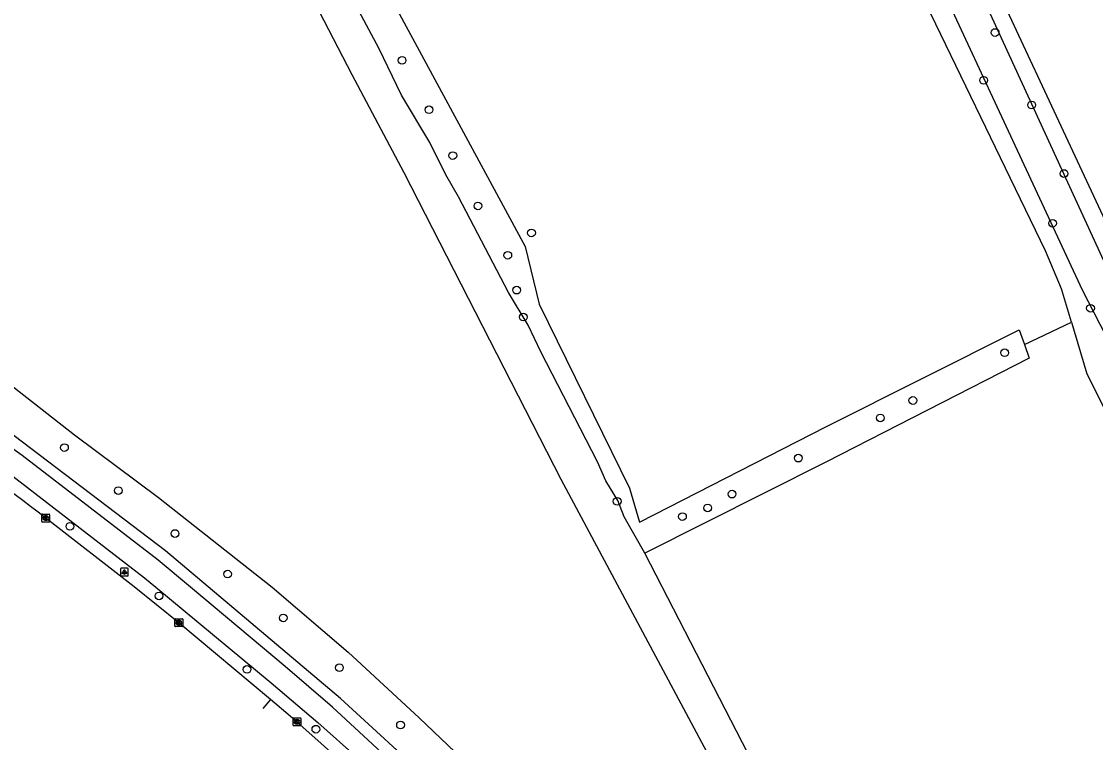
# Model space of a CAD drawing. Extents: x 162722 to 165099, y 384721 to 386283.
# Drawn here: x 163397.8 to 163534.2, y 385230.3 to 385321.8 of the extents above; entities that cross this region are included whole.
import ezdxf

# ---------------------------------------------------------------- set-up
doc = ezdxf.new("R2010")
doc.units = 0
for name, color, linetype in [('IMGEO_Berm_groen', 7, 'Continuous'), ('IMGEO_Boom', 7, 'Continuous'), ('IMGEO_Fietspad_gesloten', 7, 'Continuous'), ('IMGEO_Grasland_agrarisch', 7, 'Continuous'), ('IMGEO_Grasland_overig', 7, 'Continuous'), ('IMGEO_Kolk', 7, 'Continuous'), ('IMGEO_Lichtpunt', 7, 'Continuous'), ('IMGEO_Rijbaan_lokaal_gesloten', 7, 'Continuous'), ('IMGEO_Voetpad_onverhard', 7, 'Continuous'), ('IMGEO_Waterloop', 7, 'Continuous')]:
    doc.layers.add(name, color=color, linetype=linetype)

msp = doc.modelspace()

# ---------------------------------------------------------------- linework, layer by layer
at = {"layer": 'IMGEO_Berm_groen'}
msp.add_lwpolyline([(163519.1, 385128.69), (163505.68, 385153.04), (163497.18, 385166.51), (163489.71, 385178.35), (163472.56, 385200.89), (163464.61, 385210.07), (163450.03, 385225.1), (163438.3, 385235.88), (163416.1, 385254.62), (163390.48, 385274.02), (163360.06, 385295.46), (163332.07, 385313.78), (163322.62, 385319.54)], dxfattribs=at)
at = {"layer": 'IMGEO_Boom'}
for centre in [(163521.43, 385320.41), (163446.13, 385316.88), (163519.98, 385314.35), (163449.55, 385310.61), (163526.07, 385311.21), (163452.57, 385304.79), (163530.17, 385302.51), (163455.76, 385298.4), (163528.72, 385296.2), (163462.56, 385294.97), (163459.55, 385292.14), (163460.67, 385287.71), (163533.54, 385285.41), (163461.53, 385284.29), (163522.64, 385279.76), (163510.98, 385273.7), (163506.85, 385271.49), (163403.26, 385267.72), (163496.44, 385266.38), (163410.1, 385262.26), (163488.03, 385261.81), (163473.44, 385260.9), (163484.93, 385260.06), (163481.73, 385258.96), (163403.95, 385257.72), (163417.29, 385256.81), (163423.97, 385251.66), (163415.27, 385248.89), (163431.04, 385246.1), (163426.44, 385239.56), (163438.17, 385239.78), (163435.18, 385231.97), (163445.93, 385232.51)]:
    msp.add_circle(centre, 0.489, dxfattribs=at)
at = {"layer": 'IMGEO_Fietspad_gesloten'}
for points in [[(163517.24, 385129.02), (163512.54, 385137.48), (163500, 385159.66), (163488.48, 385177.49), (163471.4, 385199.95), (163452.38, 385220.78), (163451.99, 385221.17), (163437.31, 385234.75), (163431.27, 385239.95), (163419.27, 385250), (163415.16, 385253.44), (163397.87, 385266.73), (163359.22, 385294.22), (163331.27, 385312.51)], [(163329.76, 385310.27), (163357.7, 385291.96), (163396.15, 385264.52), (163413.43, 385251.2), (163414.88, 385250), (163429.5, 385237.84), (163435.41, 385232.82), (163440.56, 385228.23), (163440.58, 385228.2), (163440.6, 385228.17), (163440.61, 385228.13), (163440.62, 385228.09), (163440.62, 385228.05), (163440.63, 385228.01), (163440.63, 385227.97), (163440.62, 385227.94), (163440.61, 385227.9), (163440.6, 385227.86), (163440.59, 385227.82), (163439.67, 385226.74)]]:
    msp.add_lwpolyline(points, dxfattribs=at)
at = {"layer": 'IMGEO_Grasland_agrarisch'}
for points in [[(163531.14, 385283.64), (163529.87, 385287.88), (163527.83, 385292.7), (163499.98, 385350.31), (163496.21, 385358.7)], [(163430.95, 385350.26), (163461.74, 385293.26), (163463.55, 385285.92), (163474.99, 385262.59), (163476.29, 385258.24), (163500, 385270.41), (163524.5, 385282.66), (163525.15, 385280.8)], [(163331.68, 385320), (163351.37, 385307.21), (163369.5, 385295.2), (163393.95, 385277.61), (163404.53, 385269.35), (163415.18, 385261.4), (163429.65, 385250), (163439.27, 385241.76), (163448.29, 385233.4), (163461.02, 385221.26), (163467.96, 385214.02), (163474.17, 385206.88), (163484.52, 385193.99), (163493.06, 385181.78), (163500, 385171.49), (163501.47, 385168.97), (163501.43, 385168.95), (163508.66, 385154.92)], [(163525.15, 385280.8), (163531.14, 385283.64)], [(163531.14, 385283.64), (163533.09, 385277.07), (163546.74, 385250), (163586.82, 385170.65)], [(163525.15, 385280.8), (163525.76, 385279.06), (163499.94, 385265.89), (163476.93, 385254.3)]]:
    msp.add_lwpolyline(points, dxfattribs=at)
at = {"layer": 'IMGEO_Grasland_overig'}
msp.add_lwpolyline([(163572.73, 385338.88), (163579.37, 385319.31), (163575.61, 385311.71), (163536.91, 385293.28), (163516.13, 385337.86)], dxfattribs=at)
at = {"layer": 'IMGEO_Kolk'}
for p, q in [((163400.38, 385258.35), (163400.38, 385259.2)), ((163400.45, 385259.27), (163401.31, 385259.27)), ((163400.87, 385259.05), (163400.89, 385259.05)), ((163401.38, 385259.2), (163401.38, 385258.35)), ((163401.31, 385258.27), (163400.45, 385258.27)), ((163400.89, 385258.49), (163400.86, 385258.49)), ((163417.28, 385245.07), (163417.28, 385245.92)), ((163417.35, 385245.99), (163418.21, 385245.99)), ((163417.77, 385245.77), (163417.79, 385245.77)), ((163418.28, 385245.92), (163418.28, 385245.07)), ((163418.21, 385244.99), (163417.35, 385244.99)), ((163417.79, 385245.21), (163417.76, 385245.21)), ((163432.28, 385232.48), (163432.28, 385233.33)), ((163432.36, 385233.41), (163433.21, 385233.41)), ((163432.77, 385233.19), (163432.8, 385233.19)), ((163433.28, 385233.33), (163433.28, 385232.48)), ((163433.21, 385232.41), (163432.36, 385232.41)), ((163432.79, 385232.63), (163432.77, 385232.63))]:
    msp.add_line(p, q, dxfattribs=at)
for points in [[(163400.38, 385258.35), (163400.38, 385259.2)], [(163400.45, 385259.27), (163401.31, 385259.27)], [(163401.38, 385259.2), (163401.38, 385258.35)], [(163401.31, 385258.27), (163400.45, 385258.27)], [(163400.7, 385258.97), (163400.82, 385258.97), (163400.82, 385258.82), (163400.95, 385258.97), (163401.12, 385258.97), (163400.97, 385258.82), (163401.12, 385258.57), (163400.97, 385258.57), (163400.89, 385258.74), (163400.82, 385258.67), (163400.82, 385258.57), (163400.7, 385258.57), (163400.7, 385258.97)], [(163417.28, 385245.07), (163417.28, 385245.92)], [(163417.35, 385245.99), (163418.21, 385245.99)], [(163417.6, 385245.69), (163417.72, 385245.69), (163417.72, 385245.54), (163417.85, 385245.69), (163418.02, 385245.69), (163417.87, 385245.54), (163418.02, 385245.29), (163417.87, 385245.29), (163417.79, 385245.46), (163417.72, 385245.39), (163417.72, 385245.29), (163417.6, 385245.29), (163417.6, 385245.69)], [(163418.28, 385245.92), (163418.28, 385245.07)], [(163418.21, 385244.99), (163417.35, 385244.99)], [(163432.28, 385232.48), (163432.28, 385233.33)], [(163432.36, 385233.41), (163433.21, 385233.41)], [(163432.6, 385233.11), (163432.73, 385233.11), (163432.73, 385232.96), (163432.86, 385233.11), (163433.02, 385233.11), (163432.87, 385232.96), (163433.03, 385232.71), (163432.87, 385232.71), (163432.79, 385232.87), (163432.73, 385232.8), (163432.73, 385232.71), (163432.6, 385232.71), (163432.6, 385233.11)], [(163433.28, 385233.33), (163433.28, 385232.48)], [(163433.21, 385232.41), (163432.36, 385232.41)]]:
    msp.add_lwpolyline(points, dxfattribs=at)
for centre, start, end in [((163400.46, 385259.2), 91.552, 178.448), ((163400.46, 385259.2), 91.552, 178.448), ((163401.3, 385259.2), 1.552, 88.448), ((163401.3, 385259.2), 1.552, 88.448), ((163400.46, 385258.35), 181.552, 268.448), ((163400.46, 385258.35), 181.552, 268.448), ((163401.3, 385258.35), 271.552, 358.448), ((163401.3, 385258.35), 271.552, 358.448), ((163417.36, 385245.92), 91.552, 178.448), ((163417.36, 385245.92), 91.552, 178.448), ((163418.2, 385245.92), 1.552, 88.448), ((163418.2, 385245.92), 1.552, 88.448), ((163417.36, 385245.07), 181.552, 268.448), ((163417.36, 385245.07), 181.552, 268.448), ((163418.2, 385245.07), 271.552, 358.448), ((163418.2, 385245.07), 271.552, 358.448), ((163432.36, 385233.33), 91.552, 178.448), ((163432.36, 385233.33), 91.552, 178.448), ((163433.21, 385233.33), 1.552, 88.448), ((163433.21, 385233.33), 1.552, 88.448), ((163432.36, 385232.48), 181.552, 268.448), ((163432.36, 385232.48), 181.552, 268.448), ((163433.21, 385232.48), 271.552, 358.448), ((163433.21, 385232.48), 271.552, 358.448)]:
    msp.add_arc(centre, 0.0765, start, end, dxfattribs=at)
for centre, major_axis, ratio, start_param, end_param in [((163400.87, 385258.77), (-0.387, 0.002), 0.722429, 4.712389, 7.853982), ((163400.89, 385258.77), (-0.39, 0.002), 0.717154, 1.570796, 4.712389), ((163417.77, 385245.49), (-0.387, 0.002), 0.722429, 4.712389, 7.853982), ((163417.79, 385245.49), (-0.39, 0.002), 0.717154, 1.570796, 4.712389), ((163432.77, 385232.91), (-0.387, 0.002), 0.722429, 4.712389, 7.853982), ((163432.79, 385232.91), (-0.39, 0.002), 0.717154, 1.570796, 4.712389)]:
    msp.add_ellipse(centre, major_axis=major_axis, ratio=ratio, start_param=start_param, end_param=end_param, dxfattribs=at)
at = {"layer": 'IMGEO_Lichtpunt'}
for p, q in [((163410.36, 385252.32), (163410.36, 385251.51)), ((163410.36, 385252.32), (163410.36, 385251.51)), ((163411.27, 385252.41), (163410.46, 385252.41)), ((163411.27, 385252.41), (163410.46, 385252.41)), ((163411.36, 385251.51), (163411.36, 385252.32)), ((163411.36, 385251.51), (163411.36, 385252.32)), ((163410.46, 385251.42), (163411.27, 385251.42)), ((163410.46, 385251.42), (163411.27, 385251.42))]:
    msp.add_line(p, q, dxfattribs=at)
for points in [[(163410.74, 385251.98), (163410.78, 385251.95), (163410.59, 385251.69), (163410.55, 385251.72), (163410.74, 385251.98)], [(163410.84, 385251.93), (163410.89, 385251.93), (163410.89, 385251.61), (163410.84, 385251.61), (163410.84, 385251.93)], [(163410.95, 385251.95), (163410.99, 385251.98), (163411.17, 385251.72), (163411.14, 385251.69), (163410.95, 385251.95)]]:
    msp.add_lwpolyline(points, dxfattribs=at)
msp.add_circle((163410.86, 385252.12), 0.0994, dxfattribs=at)
for centre, start, end in [((163410.46, 385252.32), 90, 180), ((163410.46, 385252.32), 90, 180), ((163411.27, 385252.32), 0, 90), ((163411.27, 385252.32), 0, 90), ((163410.46, 385251.51), 180, 270), ((163410.46, 385251.51), 180, 270), ((163411.27, 385251.51), 270, 0), ((163411.27, 385251.51), 270, 360)]:
    msp.add_arc(centre, 0.0946, start, end, dxfattribs=at)
at = {"layer": 'IMGEO_Rijbaan_lokaal_gesloten'}
for points in [[(163429.4, 385235.74), (163417.78, 385245.49), (163412.09, 385250.06), (163400.88, 385258.77)], [(163429.4, 385235.74), (163428.45, 385234.6)], [(163439.67, 385226.74), (163438.94, 385227.4), (163432.78, 385232.91), (163429.4, 385235.74)]]:
    msp.add_lwpolyline(points, dxfattribs=at)
msp.add_arc((162898.35, 384604.7), 824.83, 52.46471, 53.82131, dxfattribs=at)
at = {"layer": 'IMGEO_Voetpad_onverhard'}
for points in [[(163508.55, 385339.15), (163532.48, 385287.74), (163551.89, 385250), (163590.25, 385172.26)], [(163535.24, 385291.44), (163514.32, 385336.94), (163514.51, 385338.17)]]:
    msp.add_lwpolyline(points, dxfattribs=at)
at = {"layer": 'IMGEO_Waterloop'}
for points in [[(163495.87, 385213.94), (163494.43, 385213.18), (163493.57, 385212.71), (163466.33, 385263.67), (163446.39, 385302.58), (163439.77, 385315.02), (163430.87, 385332.29), (163419, 385356.42), (163412.17, 385370.09)], [(163476.93, 385254.3), (163474.33, 385258.94), (163473.53, 385260.99), (163471.98, 385263.51), (163470.93, 385265.92), (163463.74, 385279.87), (163462.14, 385283.25), (163459.64, 385287.42), (163453.29, 385299.55), (163451.68, 385302.36), (163449.65, 385306.45), (163446.06, 385312.47), (163443.19, 385318.42), (163434.34, 385334.98), (163430.94, 385341.85), (163429.66, 385344.04), (163425.35, 385352.37)], [(163495.87, 385213.94), (163497.37, 385214.72), (163476.93, 385254.3)]]:
    msp.add_lwpolyline(points, dxfattribs=at)

doc.saveas('drawing.dxf')
